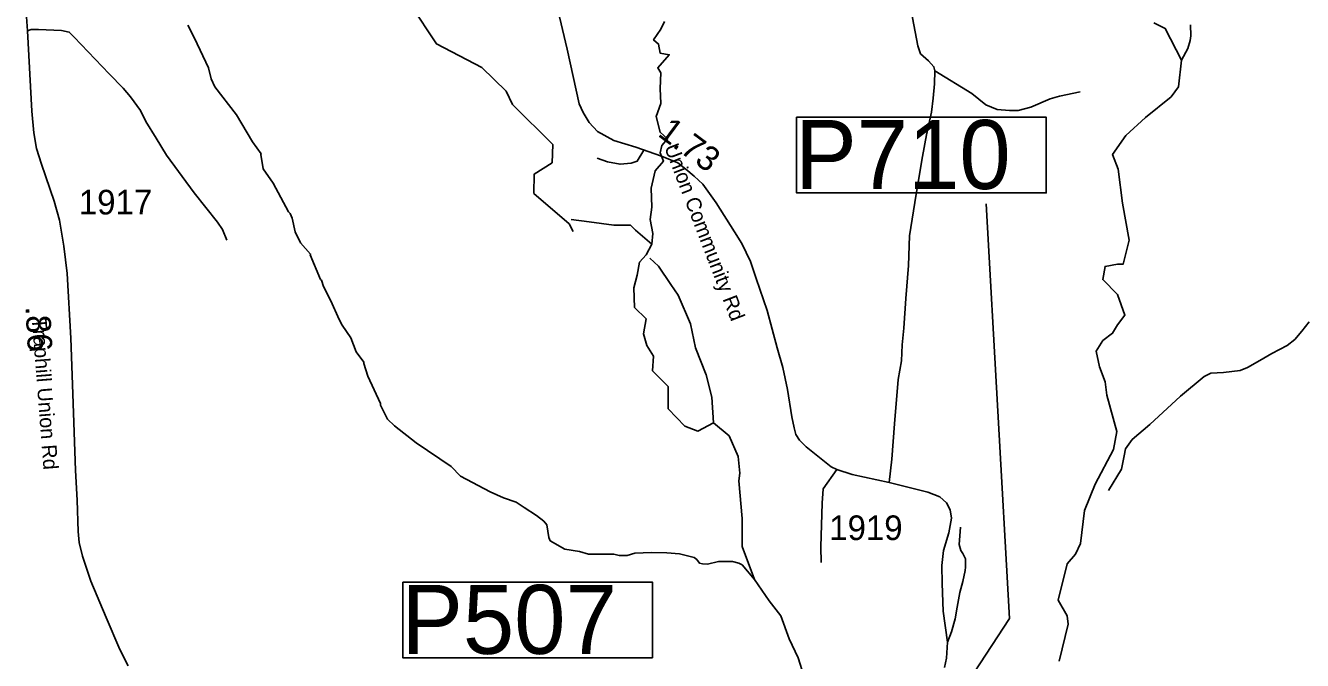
# Model space of a CAD drawing. Extents: x 1248224 to 1454986, y 825081 to 985870.
# Drawn here: x 1417565 to 1424043, y 951788 to 955010 of the extents above; entities that cross this region are included whole.
import ezdxf

# ---------------------------------------------------------------- set-up
doc = ezdxf.new("R2010")
doc.units = 0
for name, color, linetype in [('Exist Hydrographic Creek Single Shore', 7, 'Continuous'), ('Exist Hydrographic Misc Water Feature', 7, 'Continuous'), ('Exist Hydrographic River Shore', 7, 'Continuous'), ('Exist Road Non-System Type 51', 7, 'Continuous'), ('Exist Road Secondary Mileage Hundredths English Label', 7, 'Continuous'), ('Exist Road Secondary Structure Pipe Number Label', 7, 'Continuous'), ('Exist Road Secondary Type 51 Attributed', 7, 'Continuous'), ('Exist Road Secondary Type 51 Label', 7, 'Continuous'), ('Exist Road Secondary Type 51 Number Label', 7, 'Continuous')]:
    doc.layers.add(name, color=color, linetype=linetype)

msp = doc.modelspace()

# ---------------------------------------------------------------- linework, layer by layer
at = {"layer": 'Exist Hydrographic Creek Single Shore'}
for points in [[(1420742, 953901.2), (1420746.7, 953954.6), (1420734.1, 954025.6), (1420742.5, 954088.3), (1420738.3, 954184.5), (1420759.2, 954272.3), (1420801, 954322.4), (1420784.2, 954364.2), (1420792.6, 954401.8), (1420821.8, 954435.3), (1420784.2, 954468.7), (1420763.4, 954548.1), (1420788.4, 954615), (1420784.2, 954690.3), (1420788.4, 954769.7), (1420771.7, 954794.8), (1420830.2, 954861.7), (1420784.2, 954870), (1420775.9, 954916), (1420750.8, 954936.9), (1420788.4, 954991.2), (1420806.5, 955030)], [(1421513.5, 951709.3), (1421484.2, 951801.3), (1421438.3, 951897.4), (1421396.5, 952014.5), (1421338, 952089.7), (1421262.8, 952198.4), (1421200.2, 952365.6), (1421200.2, 952507.7), (1421183.5, 952700), (1421187.6, 952737.6), (1421180.6, 952822.7), (1421134.6, 952927.2), (1421055.2, 952994.1), (1421046.9, 953123.7), (1421017.7, 953236.6), (1420963.3, 953374.5), (1420938.3, 953495.7), (1420875.6, 953642), (1420838, 953696.4), (1420775.4, 953788.3), (1420732.1, 953828.7)]]:
    msp.add_lwpolyline(points, dxfattribs=at)
at = {"layer": 'Exist Hydrographic Misc Water Feature'}
for points in [[(1420343, 953964.4), (1420323.1, 954003.4), (1420143.1, 954158), (1420145.1, 954256.4), (1420237.1, 954313.6), (1420239.1, 954405.6), (1420035.1, 954609.9), (1420003.1, 954676.3), (1419880.1, 954796.9), (1419649.1, 954916.5), (1419519.1, 955112.8), (1419282, 955340.8), (1419275.1, 955400.1), (1419176, 955467.8)], [(1423474.9, 955014.1), (1423475.9, 954958), (1423473.5, 954934), (1423460.8, 954894.2), (1423428.8, 954834.6)], [(1418388, 955011.4), (1418421.8, 954945.7), (1418493.2, 954796.3), (1418506.3, 954740), (1418525.5, 954699.7), (1418635.1, 954557.6), (1418716.7, 954420), (1418759.7, 954359.2), (1418758, 954355.2), (1418770.4, 954283), (1418821.1, 954210), (1418898.5, 954064.6), (1418906.4, 954056.4), (1418918, 954032.2), (1418932.8, 953963.9), (1418959.8, 953907.4), (1419010.9, 953850.4), (1419009.1, 953846.1), (1419060.6, 953721.4), (1419066.6, 953717.3), (1419076, 953685.1), (1419112.7, 953612.4), (1419155, 953517.6), (1419170.6, 953489.3), (1419215.4, 953424.5), (1419242.3, 953354), (1419281.3, 953301.2), (1419280.1, 953295.7), (1419300.8, 953229.9), (1419365.7, 953091.5), (1419365.5, 953083.5), (1419400.3, 953012.8), (1419435.8, 952978.2), (1419546.3, 952892.2), (1419724.2, 952772.8), (1419771.3, 952723.9), (1419921.9, 952643.1), (1419989.4, 952613.9), (1420053, 952590.7), (1420093.6, 952564.6), (1420157.5, 952523), (1420194.1, 952494.5), (1420209.7, 952476.9), (1420219.2, 952411.9), (1420225.6, 952395.5), (1420300.9, 952352.2), (1420374.7, 952340.8), (1420420.4, 952328), (1420548.5, 952327.7), (1420576.4, 952321.1), (1420616.3, 952320.4), (1420656.5, 952331.7), (1420739.6, 952335.9), (1420818.8, 952333.7), (1420881.6, 952328.7), (1420956.1, 952310.2), (1420970, 952300), (1420983.7, 952281.7), (1420999.6, 952277.4), (1421023.6, 952277), (1421079.8, 952289.9), (1421151.8, 952290.7), (1421183.6, 952282), (1421199.5, 952273.8), (1421262.8, 952198.4)], [(1420712.7, 953846.9), (1420742, 953901.2), (1420658.4, 953972.3), (1420633.4, 953997.3), (1420549.8, 953997.3), (1420424.5, 954014.1), (1420332.6, 954026.6)], [(1421055.2, 952994.1), (1420975.9, 952952.3), (1420909, 952977.4), (1420825.5, 953065.2), (1420825.5, 953178), (1420746.1, 953257.5), (1420750.3, 953332.7), (1420716.9, 953387), (1420700.2, 953445.6), (1420712.7, 953520.8), (1420654.2, 953579.3), (1420650.1, 953679.7), (1420666.8, 953742.4), (1420679.3, 953809.2), (1420712.7, 953846.9)]]:
    msp.add_lwpolyline(points, dxfattribs=at)
at = {"layer": 'Exist Hydrographic River Shore'}
msp.add_lwpolyline([(1422807.8, 951784.2), (1422853.7, 951972.3), (1422849.5, 952014.1), (1422803.6, 952093.5), (1422849.5, 952277.4), (1422891.3, 952327.6), (1422916.4, 952381.9), (1422937.2, 952549.1), (1422991.5, 952682.9), (1423083.4, 952858.5), (1423100.2, 952950.4), (1423050, 953134.4), (1423041.6, 953202.2), (1423012.4, 953277.4), (1422995.7, 953356.9), (1423029.1, 953411.2), (1423079.2, 953448.8), (1423104.3, 953490.6), (1423141.9, 953540.8), (1423104.3, 953645.3), (1423029.1, 953720.5), (1423041.6, 953787.4), (1423104.3, 953799.9), (1423133.5, 953799.9), (1423162.8, 953921.2), (1423129.3, 954109.3), (1423108.4, 954280.7), (1423079.2, 954355.9), (1423146, 954452.1), (1423246.3, 954544), (1423375.8, 954648.5), (1423413.4, 954698.7), (1423428.8, 954834.6), (1423346.5, 954995.5), (1423288.1, 955024.7)], dxfattribs=at)
at = {"layer": 'Exist Road Non-System Type 51'}
for points in [[(1422178.4, 954780.1), (1422173.3, 954801.2), (1422145.8, 954830.4), (1422104.5, 954866.6), (1422090.8, 954907.9), (1422065, 955048.9), (1422054.7, 955251.9), (1422058.1, 955413.7), (1422078.8, 955566.8), (1422083.9, 955706.7), (1422080.4, 955873.6), (1422068.4, 955945.8), (1422039.2, 956066.3), (1422008.2, 956202.2), (1422013.4, 956337.2)], [(1417575.1, 954983), (1417592.5, 954990.3), (1417630.3, 954990.3), (1417747.2, 954985.2), (1417786.8, 954976.6), (1417810.9, 954950.8), (1417989.7, 954765), (1418060.1, 954692.7), (1418098, 954648), (1418147.8, 954579.1), (1418175.3, 954522.4), (1418226.9, 954438.1), (1418280.2, 954352.1), (1418420.5, 954160.4), (1418539.1, 954012.4), (1418563.2, 953974.6), (1418585.6, 953921.2)], [(1421946.6, 952690.4), (1421960.2, 952809.1), (1421972.2, 952988), (1421991.1, 953213.4), (1422008.3, 953308), (1422011.8, 953388.9), (1422020.4, 953474.9), (1422030.5, 953625.1), (1422044.3, 953792), (1422049.4, 953943.4), (1422082.1, 954153.9), (1422114.8, 954344.8), (1422135.4, 954454.9), (1422161.2, 954570.2), (1422169.8, 954640.7), (1422176.7, 954714.7), (1422178.4, 954780.1)], [(1422178.4, 954780.1), (1422365.8, 954664.8), (1422436.2, 954608.1), (1422493, 954584), (1422556.6, 954578.8), (1422599.6, 954578.8), (1422664.9, 954596), (1422762.9, 954639), (1422809.3, 954651.1), (1422914.2, 954673.4)], [(1420465.1, 954336.3), (1420516.7, 954318.6), (1420581, 954306.3), (1420637.9, 954311.2), (1420667.6, 954321.1), (1420701.8, 954377.9)], [(1424077, 953506.9), (1424039.2, 953458.7), (1424003.1, 953417.4), (1423965.3, 953386.4), (1423887.9, 953345.2), (1423826, 953310.7), (1423764.1, 953274.6), (1423726.3, 953259.1), (1423642.1, 953248.8), (1423578.4, 953245.4), (1423544.1, 953228.2), (1423423.7, 953128.4), (1423269, 952985.6), (1423178.4, 952909), (1423144, 952862.6), (1423138.8, 952826.4), (1423125.1, 952759.4), (1423058, 952651)], [(1421680.1, 952756.5), (1421611.3, 952658.4), (1421606.2, 952586.2), (1421599.3, 952364.2), (1421601, 952285.1)], [(1422241, 951881.3), (1422262.1, 951932.7), (1422281.1, 951999.8), (1422291.4, 952058.3), (1422305.1, 952132.3), (1422318.9, 952189.1), (1422330.9, 952244.1), (1422332.6, 952261.3), (1422332.6, 952304.3), (1422318.9, 952330.1), (1422310.3, 952345.6), (1422301.7, 952376.6), (1422308.6, 952464.3)]]:
    msp.add_lwpolyline(points, dxfattribs=at)
at = {"layer": 'Exist Road Secondary Structure Pipe Number Label'}
for points in [[(1421476.4, 954544.7), (1422742.6, 954544.7), (1422742.6, 954160.8), (1421476.4, 954160.8)], [(1419478.4, 952185.4), (1420744.5, 952185.4), (1420744.5, 951801.5), (1419478.4, 951801.5)]]:
    msp.add_lwpolyline(points, close=True, dxfattribs=at)
msp.add_lwpolyline([(1422227.1, 951496), (1422556.2, 952001.5), (1422438.7, 954105.9)], dxfattribs=at)
at = {"layer": 'Exist Road Secondary Type 51 Attributed'}
for points in [[(1420257.7, 955118.4), (1420312, 954891), (1420372.5, 954612.9), (1420394.2, 954568.8), (1420423.7, 954517.5), (1420465.6, 954472.5), (1420549.4, 954425.9), (1420661.2, 954393.3), (1420791.6, 954346.7), (1420873.2, 954313.1), (1420915.1, 954282), (1420957, 954246.3), (1421000.5, 954204.3), (1421068.8, 954109.6), (1421161.9, 953963.5), (1421198.8, 953903.8), (1421242.3, 953812.2), (1421271.8, 953726.8), (1421327.6, 953563.6), (1421377.3, 953374.1), (1421406.6, 953274), (1421429.9, 953163.7), (1421451.6, 953023.9), (1421463.8, 952968.5), (1421473.1, 952934.3), (1421490.2, 952906.3), (1421524.4, 952872.1), (1421651.6, 952771.2), (1421680.1, 952756.5), (1421758.8, 952732.3), (1421946.6, 952690.4), (1422142.2, 952642.2), (1422202.2, 952618.1), (1422236.3, 952587), (1422254.9, 952552.8), (1422262.7, 952509.3), (1422248.7, 952434.8), (1422222.3, 952346.2), (1422213, 952270.1), (1422214.6, 952178), (1422219.2, 952038.2), (1422241, 951881.3), (1422236.3, 951799), (1422227, 951752.4)], [(1418085.4, 951760.4), (1418043.5, 951842.7), (1417973.9, 952006.3), (1417896.3, 952189.6), (1417854.3, 952317), (1417837.3, 952386.9), (1417832.6, 952442.8), (1417826.4, 952601.8), (1417818.7, 952752.4), (1417804.7, 953141.3), (1417793.9, 953424.1), (1417775.3, 953750.9), (1417759.8, 953890.7), (1417736.5, 954022.8), (1417710.2, 954118.3), (1417645, 954306.3), (1417620.2, 954385.5), (1417606.2, 954466.3), (1417596.9, 954576), (1417575.1, 954983), (1417568.9, 955054.9)]]:
    msp.add_lwpolyline(points, dxfattribs=at)

# ---------------------------------------------------------------- texts
at = {"layer": 'Exist Road Secondary Mileage Hundredths English Label'}
for s, rotation, p in [('1.73', 323.45042, (1420766.7, 954453.3)), ('.86', 273.25256, (1417563.9, 953584))]:
    msp.add_text(s, height=125, rotation=rotation, dxfattribs=at).set_placement(p)
at = {"layer": 'Exist Road Secondary Structure Pipe Number Label'}
for s, p in [('P710', (1421469.3, 954180.6)), ('P507', (1419471.2, 951821.3))]:
    msp.add_text(s, height=350, dxfattribs=at).set_placement(p)
at = {"layer": 'Exist Road Secondary Type 51 Label'}
for s, rotation, p in [('Union Community Rd', 291.01012, (1420804.1, 954393.3)), ('Traphill Union Rd', 274.45421, (1417596.1, 953525.7))]:
    msp.add_text(s, height=75, rotation=rotation, dxfattribs=at).set_placement(p)
at = {"layer": 'Exist Road Secondary Type 51 Number Label'}
for s, p in [('1917', (1417835.3, 954051.4)), ('1919', (1421642.1, 952398.9))]:
    msp.add_text(s, height=125, dxfattribs=at).set_placement(p)

doc.saveas('drawing.dxf')
